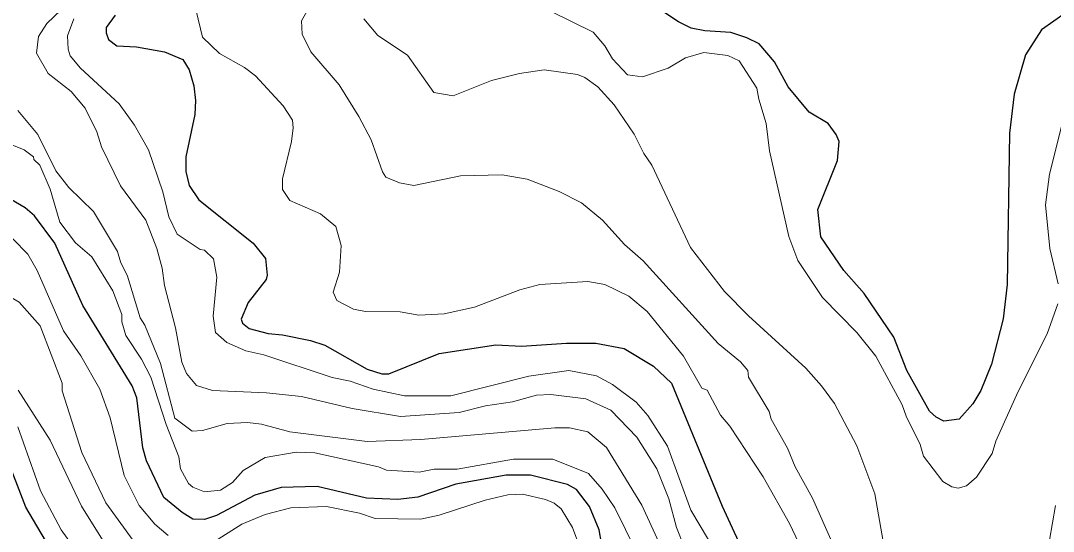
# Model space of a CAD drawing. Extents: x 598.3 to 623.2, y 6902.2 to 6930.1.
# Drawn here: x 605.43 to 606.84, y 6923.585 to 6924.282 of the extents above; entities that cross this region are included whole.
import ezdxf

# ---------------------------------------------------------------- set-up
doc = ezdxf.new("R2010")
doc.units = 0
doc.header["$LTSCALE"] = 0.032
doc.layers.add('1', color=7, linetype='Continuous', lineweight=25)
doc.layers.add('2', color=7, linetype='Continuous', lineweight=13)

msp = doc.modelspace()

# ---------------------------------------------------------------- linework, layer by layer
at = {"layer": '1'}
for points in [[(606.858, 6924.2934), (606.8241, 6924.27), (606.8025, 6924.2356), (606.7869, 6924.1818), (606.7805, 6924.1287), (606.7772, 6923.9221), (606.772, 6923.8749), (606.7562, 6923.813), (606.7415, 6923.7769), (606.7307, 6923.7588), (606.712, 6923.7378), (606.6908, 6923.7353), (606.6803, 6923.7405), (606.6713, 6923.7489), (606.6405, 6923.8042), (606.6226, 6923.8499), (606.5823, 6923.9096), (606.5544, 6923.9409), (606.523, 6923.987), (606.519, 6924.0243), (606.5457, 6924.0913), (606.548, 6924.1172), (606.5441, 6924.1268), (606.5328, 6924.1419), (606.5071, 6924.1574), (606.4785, 6924.1921), (606.4595, 6924.2261), (606.4388, 6924.2506), (606.4219, 6924.259), (606.4, 6924.266), (606.3647, 6924.2684), (606.3461, 6924.272), (606.3286, 6924.2808), (606.2948, 6924.3032)], [(605.5595, 6924.29), (605.5471, 6924.2728), (605.547, 6924.2655), (605.5504, 6924.2567), (605.5617, 6924.2477), (605.5887, 6924.2465), (605.6268, 6924.2399), (605.6516, 6924.2291), (605.6604, 6924.2153), (605.6666, 6924.1935), (605.669, 6924.1733), (605.6682, 6924.154), (605.6561, 6924.0963), (605.6561, 6924.0761), (605.6603, 6924.057), (605.6736, 6924.0374), (605.7477, 6923.9784), (605.7645, 6923.9573), (605.7669, 6923.9345), (605.7655, 6923.9289), (605.7412, 6923.8972), (605.7315, 6923.8745), (605.7334, 6923.8689), (605.7422, 6923.8617), (605.7683, 6923.8549), (605.7877, 6923.8533), (605.8262, 6923.8453), (605.8456, 6923.8389), (605.9033, 6923.8061), (605.9237, 6923.7998)], [(606.177, 6923.6487), (606.1267, 6923.6613), (606.0934, 6923.6613), (606.0247, 6923.6493), (605.9729, 6923.6315), (605.9453, 6923.6283), (605.9024, 6923.6301), (605.8353, 6923.6459), (605.7861, 6923.6445), (605.7499, 6923.6341), (605.6977, 6923.6065), (605.6812, 6923.6007), (605.6653, 6923.6015), (605.6507, 6923.6104), (605.626, 6923.6308), (605.6021, 6923.681), (605.5971, 6923.6987), (605.589, 6923.7671), (605.5824, 6923.7836), (605.5154, 6923.8932), (605.4768, 6923.9784), (605.4491, 6924.0156), (605.4365, 6924.0266), (605.4025, 6924.0468)], [(605.9237, 6923.7998), (605.9332, 6923.7998), (606.002, 6923.8274), (606.0791, 6923.8394), (606.1144, 6923.8378), (606.1759, 6923.8418), (606.2157, 6923.8418), (606.2543, 6923.8345), (606.2946, 6923.8105), (606.3191, 6923.7873), (606.3883, 6923.6191), (606.4241, 6923.541)], [(605.4746, 6923.5542), (605.4373, 6923.6175), (605.4092, 6923.691)], [(606.2268, 6923.5501), (606.2201, 6923.5868), (606.2073, 6923.6184), (606.1893, 6923.642), (606.177, 6923.6487)]]:
    msp.add_lwpolyline(points, dxfattribs=at)
at = {"layer": '2'}
for points in [[(605.5149, 6924.3255), (605.466, 6924.2784), (605.4545, 6924.2608), (605.452, 6924.238), (605.4679, 6924.2099), (605.4995, 6924.1855), (605.5183, 6924.1627), (605.5344, 6924.1306), (605.5406, 6924.1101), (605.5665, 6924.0567), (605.6013, 6924.0097), (605.6165, 6923.9712), (605.6236, 6923.9444), (605.6267, 6923.9205), (605.6416, 6923.8627), (605.6505, 6923.8157), (605.6566, 6923.8003), (605.6703, 6923.7839), (605.6923, 6923.7772), (605.7659, 6923.7738), (605.8137, 6923.7691), (605.8829, 6923.7526), (605.949, 6923.7415), (606.0292, 6923.7468), (606.0652, 6923.7561), (606.1019, 6923.7617), (606.1348, 6923.7707), (606.1542, 6923.7714), (606.2023, 6923.7658), (606.2364, 6923.7504), (606.2716, 6923.7133), (606.2989, 6923.6702), (606.3154, 6923.6289), (606.3259, 6923.59), (606.3574, 6923.5108)], [(605.6699, 6924.2959), (605.6787, 6924.2598), (605.7019, 6924.2373), (605.736, 6924.2184), (605.7509, 6924.2068), (605.7887, 6924.1658), (605.8016, 6924.1465), (605.8026, 6924.136), (605.8002, 6924.1174), (605.7877, 6924.0663), (605.7881, 6924.0516), (605.7981, 6924.0367), (605.84, 6924.0182), (605.8605, 6924.001), (605.8682, 6923.9751), (605.8657, 6923.9385), (605.857, 6923.9112), (605.8621, 6923.8999), (605.8847, 6923.8882), (605.9014, 6923.8852), (605.9486, 6923.8847), (605.974, 6923.88), (606.0088, 6923.8816), (606.0501, 6923.8908), (606.1118, 6923.9147), (606.1391, 6923.922), (606.2047, 6923.926), (606.2282, 6923.9221), (606.2608, 6923.9058), (606.2857, 6923.8848), (606.3354, 6923.8238), (606.3606, 6923.7803), (606.3679, 6923.7773), (606.3859, 6923.7436), (606.3985, 6923.7283), (606.4444, 6923.6591), (606.48, 6923.5952), (606.5099, 6923.5329)], [(605.0514, 6924.2846), (605.0844, 6924.2755), (605.1032, 6924.266), (605.1128, 6924.2572), (605.129, 6924.2356), (605.1695, 6924.1462), (605.1911, 6924.1063), (605.2351, 6924.0466), (605.2942, 6923.9851), (605.3442, 6923.9464), (605.4284, 6923.8979), (605.457, 6923.8655)], [(606.3694, 6923.5729), (606.3456, 6923.6138), (606.3135, 6923.7008), (606.2868, 6923.7429), (606.2709, 6923.7613), (606.2387, 6923.7853), (606.2165, 6923.7972), (606.1787, 6923.8046), (606.1242, 6923.7967), (606.0176, 6923.7698), (605.9546, 6923.7699), (605.9117, 6923.779), (605.8804, 6923.7896), (605.8558, 6923.795), (605.7623, 6923.8258), (605.7376, 6923.8314), (605.7117, 6923.8428), (605.6964, 6923.8565), (605.6934, 6923.8785), (605.6981, 6923.932), (605.6939, 6923.957), (605.6813, 6923.9687), (605.6753, 6923.9699), (605.6442, 6923.9907), (605.6327, 6924.0145), (605.6247, 6924.0486), (605.6049, 6924.106), (605.5858, 6924.1395), (605.5648, 6924.1687), (605.5121, 6924.2172), (605.498, 6924.2342), (605.495, 6924.2432), (605.4941, 6924.2617), (605.5028, 6924.2849)], [(606.5385, 6923.5696), (606.5116, 6923.6301), (606.4878, 6923.6726), (606.4776, 6923.6981), (606.4553, 6923.7377), (606.4523, 6923.7485), (606.4243, 6923.7952), (606.4231, 6923.8042), (606.4133, 6923.8164), (606.3826, 6923.8414), (606.2803, 6923.9542), (606.2547, 6923.9767), (606.2247, 6924.0099), (606.1963, 6924.0336), (606.1659, 6924.0487), (606.1221, 6924.0658), (606.0878, 6924.0717), (606.0309, 6924.0701), (605.9673, 6924.0573), (605.9477, 6924.0609), (605.9291, 6924.0684), (605.9245, 6924.076), (605.9091, 6924.1193), (605.8923, 6924.1514), (605.8651, 6924.1946), (605.8264, 6924.2396), (605.8148, 6924.2637), (605.8139, 6924.2819), (605.8211, 6924.2949)], [(605.899, 6924.2847), (605.9182, 6924.2622), (605.9587, 6924.2353), (605.9944, 6924.184), (606.0208, 6924.1796), (606.0733, 6924.2005), (606.1116, 6924.2101), (606.145, 6924.215), (606.1909, 6924.2086), (606.2009, 6924.2045), (606.2183, 6924.1919), (606.2407, 6924.1671), (606.2679, 6924.1271), (606.2812, 6924.1007), (606.2922, 6924.0849), (606.3452, 6923.9722), (606.3916, 6923.9125), (606.424, 6923.8793), (606.5024, 6923.8074), (606.524, 6923.7834), (606.5415, 6923.7595), (606.5723, 6923.7013), (606.5969, 6923.6357), (606.6112, 6923.5524)], [(606.1538, 6924.2953), (606.2123, 6924.2666), (606.2279, 6924.2478), (606.2385, 6924.23), (606.2588, 6924.2084), (606.2794, 6924.2054), (606.3145, 6924.2176), (606.338, 6924.2317), (606.363, 6924.2386), (606.3958, 6924.2346), (606.4115, 6924.2276), (606.4357, 6924.1902), (606.4381, 6924.1752), (606.4484, 6924.142), (606.4531, 6924.1047), (606.4794, 6923.9874), (606.4917, 6923.9547), (606.5252, 6923.9043), (606.572, 6923.8561), (606.5982, 6923.8242), (606.634, 6923.7575), (606.6394, 6923.742), (606.6586, 6923.7034), (606.6633, 6923.6875), (606.6897, 6923.6528), (606.7019, 6923.6455), (606.7107, 6923.6437), (606.722, 6923.6468), (606.7355, 6923.6585), (606.7568, 6923.6911), (606.762, 6923.7078), (606.7922, 6923.7748), (606.832, 6923.8543), (606.8468, 6923.8954)], [(606.3097, 6923.5529), (606.2784, 6923.6203), (606.2304, 6923.699), (606.2049, 6923.7204), (606.18, 6923.7261), (606.1599, 6923.7261), (605.9767, 6923.71), (605.9037, 6923.7075), (605.798, 6923.7204), (605.7592, 6923.7309), (605.74, 6923.7333), (605.7125, 6923.7318), (605.6786, 6923.7226), (605.6645, 6923.7213), (605.6407, 6923.7394), (605.6213, 6923.8141), (605.6001, 6923.8664), (605.5935, 6923.8764), (605.5763, 6923.9332), (605.5667, 6923.953), (605.5628, 6923.9668), (605.5297, 6924.0216), (605.496, 6924.0545), (605.4785, 6924.0771), (605.4536, 6924.1268), (605.4264, 6924.1597)], [(606.8469, 6923.9226), (606.8356, 6923.9709), (606.8299, 6924.0306), (606.8353, 6924.0725), (606.8517, 6924.1379)], [(605.4011, 6924.1196), (605.4351, 6924.1057), (605.4477, 6924.0961), (605.4483, 6924.0926), (605.4564, 6924.085), (605.4708, 6924.0521), (605.4838, 6924.007), (605.5054, 6923.9788), (605.5275, 6923.9598), (605.5564, 6923.9134), (605.5686, 6923.8807), (605.5687, 6923.8708), (605.5741, 6923.8522), (605.5955, 6923.8198), (605.6081, 6923.7955), (605.6292, 6923.7304), (605.6463, 6923.6865), (605.6486, 6923.6699), (605.6594, 6923.65), (605.6654, 6923.6449), (605.6812, 6923.6387), (605.7034, 6923.641), (605.7196, 6923.6513), (605.7341, 6923.668), (605.764, 6923.6857), (605.8065, 6923.6928), (605.832, 6923.6921), (605.9189, 6923.6727), (605.9299, 6923.6684), (605.9743, 6923.6655), (605.995, 6923.6694), (606.0266, 6923.6695), (606.1031, 6923.6832), (606.1571, 6923.6832), (606.2056, 6923.6637), (606.2245, 6923.6425), (606.2415, 6923.6166), (606.271, 6923.5575)], [(605.6317, 6923.579), (605.6135, 6923.5945), (605.5923, 6923.6198), (605.5715, 6923.6611), (605.5525, 6923.7397), (605.5386, 6923.779), (605.5126, 6923.8243), (605.489, 6923.8586), (605.4527, 6923.9409), (605.4401, 6923.9631), (605.4197, 6923.9844)], [(605.457, 6923.8655), (605.4869, 6923.7873), (605.487, 6923.7766), (605.5141, 6923.6923), (605.5466, 6923.6236), (605.584, 6923.5723)], [(605.5446, 6923.5696), (605.5133, 6923.6191), (605.4706, 6923.7094), (605.4268, 6923.7774)], [(605.4267, 6923.7275), (605.4576, 6923.6398), (605.4858, 6923.5868), (605.5059, 6923.559), (605.5263, 6923.536), (605.5725, 6923.4947), (605.6186, 6923.4595), (605.6488, 6923.4421), (605.6842, 6923.4395), (605.7222, 6923.4576), (605.7591, 6923.4793)], [(606.1944, 6923.5616), (606.1839, 6923.5899), (606.1682, 6923.6154), (606.1587, 6923.6233), (606.1472, 6923.6282), (606.1156, 6923.6354), (606.0957, 6923.6346), (606.0647, 6923.6273), (606.0019, 6923.6068), (605.9764, 6923.6015), (605.9146, 6923.6022), (605.8929, 6923.6096), (605.8482, 6923.6184), (605.7993, 6923.6168), (605.7643, 6923.6076), (605.7323, 6923.5946), (605.6915, 6923.5685)], [(606.6274, 6923.3326), (606.6298, 6923.3111), (606.6349, 6923.2928), (606.6424, 6923.2813), (606.6505, 6923.2745), (606.6606, 6923.2753), (606.6884, 6923.2916), (606.7086, 6923.3078), (606.7471, 6923.3608), (606.7747, 6923.4094), (606.8153, 6923.5005), (606.8354, 6923.5726), (606.8436, 6923.62)]]:
    msp.add_lwpolyline(points, dxfattribs=at)

doc.saveas('drawing.dxf')
